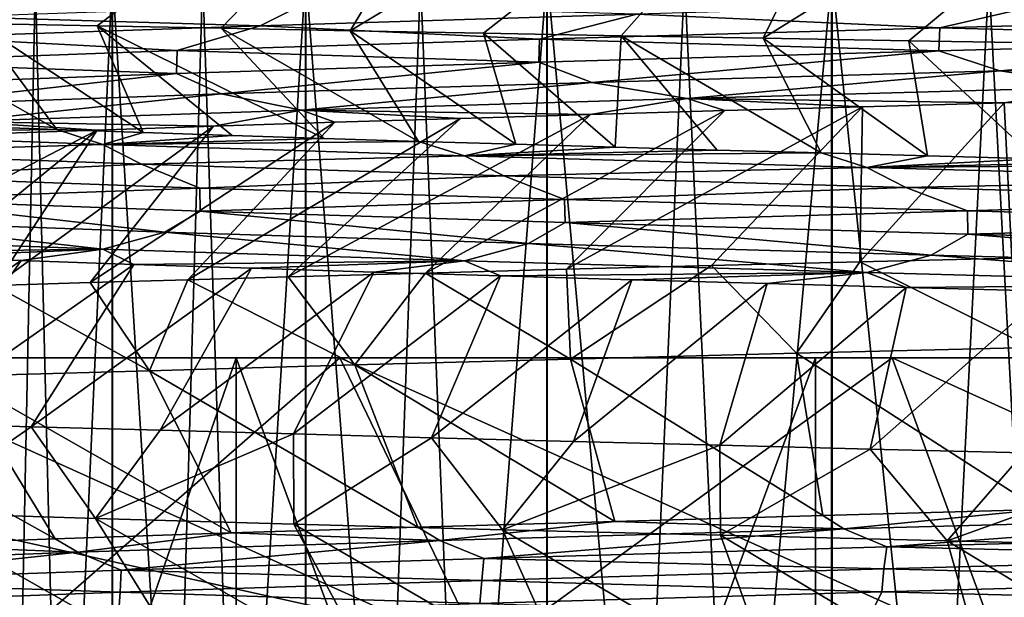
# Model space of a CAD drawing. Header units: metres. Extents: x -206 to 75, y -104 to 104.
# Tile 796 of 1056: x -8.95 to -5.64, y -34.11 to -32.16. Entities that reach past the tile are written whole.
import ezdxf

# ---------------------------------------------------------------- set-up
doc = ezdxf.new("R2010")
doc.units = ezdxf.units.M
doc.layers.add('solid_01_1-CONSUMER_THERM_B_125288', color=7, linetype='CONTINUOUS')

msp = doc.modelspace()

# ---------------------------------------------------------------- linework, layer by layer
at = {"layer": 'solid_01_1-CONSUMER_THERM_B_125288'}
for points in [[(-27.776106, 66.214066), (28.050987, 67.836098), (-27.757145, -66.232315)], [(28.050987, 67.836098), (-27.757065, -66.785934), (-27.757145, -66.232315)], [(28.050987, 67.836098), (27.851068, 67.319839), (-27.757065, -66.785934)], [(27.851068, 67.319839), (27.74942, 66.775635), (-27.757065, -66.785934)], [(27.74942, 66.775635), (-28.058632, -67.846397), (-27.858715, -67.330139)], [(27.74942, 66.775635), (27.749498, 66.222015), (-28.058632, -67.846397)], [(27.74942, 66.775635), (-27.858715, -67.330139), (-27.757065, -66.785934)], [(27.749498, 66.222015), (27.768459, -66.224365), (-28.058632, -67.846397)], [(-37.500069, 41.072453, 108.410858), (37.499931, 41.072487, 108.410858), (-37.500031, -41.072514, 108.410858)], [(37.499931, 41.072487, 108.410858), (37.499969, -41.072479, 108.410858), (-37.500031, -41.072514, 108.410858)], [(-42.500034, -37.500031, 108.5), (42.499931, 37.500008, 108.5), (-42.500069, 37.499969, 108.5)], [(-42.500034, -37.500031, 108.5), (42.499966, -37.499992, 108.5), (42.499931, 37.500008, 108.5)], [(-9.477366, -32.167439, 15.796422), (-9.841954, -32.159252, 16.223639), (-8.274434, -30.999996, 16.228045)], [(-9.094207, -32.175655, 15.385193), (-9.477366, -32.167439, 15.796422), (-8.274434, -30.999996, 16.228045)], [(-9.094207, -32.175655, 15.385193), (-8.274434, -30.999996, 16.228045), (-7.123805, -30.999996, 15.218685)], [(-8.693369, -32.183922, 14.990926), (-9.094207, -32.175655, 15.385193), (-7.123805, -30.999996, 15.218685)], [(-8.275822, -32.192238, 14.61454), (-8.693369, -32.183922, 14.990926), (-7.123805, -30.999996, 15.218685)], [(-7.842279, -32.200603, 14.256667), (-8.275822, -32.192238, 14.61454), (-7.123805, -30.999996, 15.218685)], [(-7.842279, -32.200603, 14.256667), (-7.123805, -30.999996, 15.218685), (-5.851438, -30.999996, 14.368269)], [(-7.393521, -32.208977, 13.917979), (-7.842279, -32.200603, 14.256667), (-5.851438, -30.999996, 14.368269)], [(-6.930278, -32.217335, 13.599066), (-7.393521, -32.208977, 13.917979), (-5.851438, -30.999996, 14.368269)], [(-6.452819, -32.225613, 13.300264), (-6.930278, -32.217335, 13.599066), (-5.851438, -30.999996, 14.368269)], [(-6.452819, -32.225613, 13.300264), (-5.851438, -30.999996, 14.368269), (-4.479052, -30.999998, 13.691241)], [(-5.962187, -32.233826, 13.022298), (-6.452819, -32.225613, 13.300264), (-4.479052, -30.999998, 13.691241)], [(-5.459466, -32.242001, 12.765817), (-5.962187, -32.233826, 13.022298), (-4.479052, -30.999998, 13.691241)], [(18.499966, -31.800003, 6), (-18.500034, -31.80002, 6), (18.499969, -40.000004, 6)], [(-18.500034, -31.80002, 6), (-18.500031, -40.000023, 6), (18.499969, -40.000004, 6)], [(-9.115546, -31.999996, 21.82477), (-9.115551, -42.499996, 21.82477), (-8.642065, -42.499996, 20.55477)], [(-8.901554, -31.999996, 21.181511), (-9.115546, -31.999996, 21.82477), (-8.642065, -42.499996, 20.55477)], [(-8.6409, -31.999996, 28.447771), (-8.640904, -42.499996, 28.447771), (-9.114764, -42.499996, 27.177912)], [(-8.900578, -31.999996, 27.821106), (-8.6409, -31.999996, 28.447771), (-9.114764, -42.499996, 27.177912)], [(-9.114759, -31.999996, 27.177912), (-8.900578, -31.999996, 27.821106), (-9.114764, -42.499996, 27.177912)], [(-8.64206, -31.999996, 20.55477), (-8.901554, -31.999996, 21.181511), (-8.642065, -42.499996, 20.55477)], [(-8.64206, -31.999996, 20.55477), (-8.642065, -42.499996, 20.55477), (-7.992652, -42.499996, 19.365059)], [(-8.338651, -31.999996, 19.948414), (-8.64206, -31.999996, 20.55477), (-7.992652, -42.499996, 19.365059)], [(-7.991137, -31.999996, 29.637291), (-7.991142, -42.499996, 29.637291), (-8.640904, -42.499996, 28.447771)], [(-8.337313, -31.999996, 29.054037), (-7.991137, -31.999996, 29.637291), (-8.640904, -42.499996, 28.447771)], [(-8.6409, -31.999996, 28.447771), (-8.337313, -31.999996, 29.054037), (-8.640904, -42.499996, 28.447771)], [(-7.992647, -31.999996, 19.365059), (-8.338651, -31.999996, 19.948414), (-7.992652, -42.499996, 19.365059)], [(-7.992647, -31.999996, 19.365059), (-7.992652, -42.499996, 19.365059), (-7.180537, -42.499996, 18.279871)], [(-7.605971, -31.999996, 18.807966), (-7.992647, -31.999996, 19.365059), (-7.180537, -42.499996, 18.279871)], [(-7.178702, -31.999996, 30.722239), (-7.178708, -42.499996, 30.722239), (-7.991142, -42.499996, 29.637291)], [(-7.604297, -31.999996, 30.194269), (-7.178702, -31.999996, 30.722239), (-7.991142, -42.499996, 29.637291)], [(-7.991137, -31.999996, 29.637291), (-7.604297, -31.999996, 30.194269), (-7.991142, -42.499996, 29.637291)], [(-7.180532, -31.999996, 18.279871), (-7.605971, -31.999996, 18.807966), (-7.180537, -42.499996, 18.279871)], [(-7.180532, -31.999996, 18.279871), (-7.180537, -42.499996, 18.279871), (-6.222246, -42.499996, 17.321301)], [(-6.718504, -31.999996, 17.783474), (-7.180532, -31.999996, 18.279871), (-6.222246, -42.499996, 17.321301)], [(-6.22013, -31.999996, 31.680529), (-6.220135, -42.499996, 31.680529), (-7.178708, -42.499996, 30.722239)], [(-6.716529, -31.999996, 31.218502), (-6.22013, -31.999996, 31.680529), (-7.178708, -42.499996, 30.722239)], [(-7.178702, -31.999996, 30.722239), (-6.716529, -31.999996, 31.218502), (-7.178708, -42.499996, 30.722239)], [(-6.222241, -31.999996, 17.321301), (-6.718504, -31.999996, 17.783474), (-6.222246, -42.499996, 17.321301)], [(-6.222241, -31.999996, 17.321301), (-6.222246, -42.499996, 17.321301), (-5.137299, -42.499996, 16.508865)], [(-5.694271, -31.999996, 16.895704), (-6.222241, -31.999996, 17.321301), (-5.137299, -42.499996, 16.508865)], [(-5.692035, -31.999996, 32.105968), (-5.134943, -31.999998, 32.492645), (-6.220135, -42.499996, 31.680529)], [(-6.22013, -31.999996, 31.680529), (-5.692035, -31.999996, 32.105968), (-6.220135, -42.499996, 31.680529)], [(-5.134943, -31.999998, 32.492645), (-5.134949, -42.499996, 32.492645), (-6.220135, -42.499996, 31.680529)], [(-5.137293, -31.999998, 16.508865), (-5.694271, -31.999996, 16.895704), (-5.137299, -42.499996, 16.508865)], [(-8.005144, -32.114399, 33.58876), (-9.157277, -32.153408, 32.428017), (-8.144267, -32.183491, 33.402431)], [(-8.005144, -32.114399, 33.58876), (-8.144267, -32.183491, 33.402431), (-6.877337, -32.144653, 34.415127)], [(-5.486662, -32.10582, 35.248623), (-6.877337, -32.144653, 34.415127), (-5.858016, -32.190178, 35.022465)], [(-5.486662, -32.10582, 35.248623), (-5.858016, -32.190178, 35.022465), (-4.406537, -32.151657, 35.707085)], [(-9.157277, -32.153408, 32.428017), (-9.265491, -32.222324, 32.230488), (-8.144267, -32.183491, 33.402431)], [(-6.877337, -32.144653, 34.415127), (-8.144267, -32.183491, 33.402431), (-7.204391, -32.228695, 34.148705)], [(-6.877337, -32.144653, 34.415127), (-7.204391, -32.228695, 34.148705), (-5.858016, -32.190178, 35.022465)], [(-4.406537, -32.151657, 35.707085), (-5.858016, -32.190178, 35.022465), (-4.410499, -32.229134, 35.705532)], [(-8.828854, -32.532543, 16.117998), (-9.477366, -32.167439, 15.796422), (-9.094207, -32.175655, 15.385193)], [(-8.828854, -32.532543, 16.117998), (-9.108827, -32.522579, 16.423033), (-9.477366, -32.167439, 15.796422)], [(-8.144267, -32.183491, 33.402431), (-9.265491, -32.222324, 32.230488), (-8.423671, -32.267212, 33.104092)], [(-8.538751, -32.542526, 15.822615), (-9.094207, -32.175655, 15.385193), (-8.693369, -32.183922, 14.990926)], [(-8.538751, -32.542526, 15.822615), (-8.828854, -32.532543, 16.117998), (-9.094207, -32.175655, 15.385193)], [(-7.929652, -32.5625, 15.262375), (-8.693369, -32.183922, 14.990926), (-8.275822, -32.192238, 14.61454)], [(-8.238841, -32.552532, 15.537263), (-8.538751, -32.542526, 15.822615), (-8.693369, -32.183922, 14.990926)], [(-7.929652, -32.5625, 15.262375), (-8.238841, -32.552532, 15.537263), (-8.693369, -32.183922, 14.990926)], [(-8.144267, -32.183491, 33.402431), (-8.423671, -32.267212, 33.104092), (-7.204391, -32.228695, 34.148705)], [(-7.611502, -32.572433, 14.998296), (-8.275822, -32.192238, 14.61454), (-7.842279, -32.200603, 14.256667)], [(-7.611502, -32.572433, 14.998296), (-7.929652, -32.5625, 15.262375), (-8.275822, -32.192238, 14.61454)], [(-5.858016, -32.190178, 35.022465), (-7.204391, -32.228695, 34.148705), (-5.861623, -32.267647, 35.020451)], [(-5.858016, -32.190178, 35.022465), (-5.861623, -32.267647, 35.020451), (-4.410499, -32.229134, 35.705532)], [(-9.265491, -32.222324, 32.230488), (-9.494467, -32.305733, 31.908054), (-8.423671, -32.267212, 33.104092)], [(-7.284814, -32.582283, 14.745347), (-7.842279, -32.200603, 14.256667), (-7.393521, -32.208977, 13.917979)], [(-7.284814, -32.582283, 14.745347), (-7.611502, -32.572433, 14.998296), (-7.842279, -32.200603, 14.256667)], [(-6.949893, -32.592056, 14.503875), (-7.393521, -32.208977, 13.917979), (-6.930278, -32.217335, 13.599066)], [(-6.949893, -32.592056, 14.503875), (-7.284814, -32.582283, 14.745347), (-7.393521, -32.208977, 13.917979)], [(-6.607173, -32.601746, 14.274155), (-6.949893, -32.592056, 14.503875), (-6.930278, -32.217335, 13.599066)], [(-6.25702, -32.611366, 14.056327), (-6.930278, -32.217335, 13.599066), (-6.452819, -32.225613, 13.300264)], [(-6.25702, -32.611366, 14.056327), (-6.607173, -32.601746, 14.274155), (-6.930278, -32.217335, 13.599066)], [(-5.899695, -32.620991, 13.850567), (-6.452819, -32.225613, 13.300264), (-5.962187, -32.233826, 13.022298)], [(-5.899695, -32.620991, 13.850567), (-6.25702, -32.611366, 14.056327), (-6.452819, -32.225613, 13.300264)], [(-7.204391, -32.228695, 34.148705), (-8.423671, -32.267212, 33.104092), (-7.207598, -32.30616, 34.146301)], [(-7.204391, -32.228695, 34.148705), (-7.207598, -32.30616, 34.146301), (-5.861623, -32.267647, 35.020451)], [(-5.535541, -32.630623, 13.656989), (-5.962187, -32.233826, 13.022298), (-5.459466, -32.242001, 12.765817)], [(-5.535541, -32.630623, 13.656989), (-5.899695, -32.620991, 13.850567), (-5.962187, -32.233826, 13.022298)], [(-4.410499, -32.229134, 35.705532), (-5.861623, -32.267647, 35.020451), (-5.656528, -32.335682, 35.160217)], [(-4.410499, -32.229134, 35.705532), (-5.656528, -32.335682, 35.160217), (-4.181422, -32.296989, 35.819069)], [(-8.423671, -32.267212, 33.104092), (-9.494467, -32.305733, 31.908054), (-8.426443, -32.344677, 33.101376)], [(-8.423671, -32.267212, 33.104092), (-8.426443, -32.344677, 33.101376), (-7.207598, -32.30616, 34.146301)], [(-5.861623, -32.267647, 35.020451), (-7.207598, -32.30616, 34.146301), (-7.029025, -32.374374, 34.307919)], [(-5.861623, -32.267647, 35.020451), (-7.029025, -32.374374, 34.307919), (-5.656528, -32.335682, 35.160217)], [(-9.494467, -32.305733, 31.908054), (-9.496778, -32.38319, 31.905096), (-8.426443, -32.344677, 33.101376)], [(-7.207598, -32.30616, 34.146301), (-8.426443, -32.344677, 33.101376), (-8.276164, -32.413067, 33.279968)], [(-7.207598, -32.30616, 34.146301), (-8.276164, -32.413067, 33.279968), (-7.029025, -32.374374, 34.307919)], [(-4.181422, -32.296989, 35.819069), (-5.656528, -32.335682, 35.160217), (-5.289872, -32.38895, 35.397545)], [(-8.426443, -32.344677, 33.101376), (-9.496778, -32.38319, 31.905096), (-9.37622, -32.451759, 32.096104)], [(-8.426443, -32.344677, 33.101376), (-9.37622, -32.451759, 32.096104), (-8.276164, -32.413067, 33.279968)], [(-5.656528, -32.335682, 35.160217), (-7.029025, -32.374374, 34.307919), (-6.708571, -32.427956, 34.585339)], [(-5.656528, -32.335682, 35.160217), (-6.708571, -32.427956, 34.585339), (-5.289872, -32.38895, 35.397545)], [(-7.029025, -32.374374, 34.307919), (-8.276164, -32.413067, 33.279968), (-8.005163, -32.466965, 33.588722)], [(-7.029025, -32.374374, 34.307919), (-8.005163, -32.466965, 33.588722), (-6.708571, -32.427956, 34.585339)], [(-5.289872, -32.38895, 35.397545), (-6.708571, -32.427956, 34.585339), (-5.641463, -32.443371, 35.289165)], [(-5.289872, -32.38895, 35.397545), (-5.641463, -32.443371, 35.289165), (-5.15359, -32.430584, 35.530296)], [(-8.276164, -32.413067, 33.279968), (-9.37622, -32.451759, 32.096104), (-9.157289, -32.50597, 32.427975)], [(-8.276164, -32.413067, 33.279968), (-9.157289, -32.50597, 32.427975), (-8.005163, -32.466965, 33.588722)], [(-6.708571, -32.427956, 34.585339), (-8.005163, -32.466965, 33.588722), (-7.033056, -32.482113, 34.437248)], [(-6.117884, -32.4562, 35.026257), (-7.114177, -33.002316, 35.618896), (-6.626886, -32.98967, 35.916031)], [(-6.581985, -32.469105, 34.742046), (-7.114177, -33.002316, 35.618896), (-6.117884, -32.4562, 35.026257)], [(-6.708571, -32.427956, 34.585339), (-7.033056, -32.482113, 34.437248), (-6.581985, -32.469105, 34.742046)], [(-6.708571, -32.427956, 34.585339), (-6.117884, -32.4562, 35.026257), (-5.641463, -32.443371, 35.289165)], [(-6.708571, -32.427956, 34.585339), (-6.581985, -32.469105, 34.742046), (-6.117884, -32.4562, 35.026257)], [(-6.117884, -32.4562, 35.026257), (-6.626886, -32.98967, 35.916031), (-6.127546, -32.977219, 36.191643)], [(-5.641463, -32.443371, 35.289165), (-6.127546, -32.977219, 36.191643), (-5.616539, -32.964981, 36.445534)], [(-6.117884, -32.4562, 35.026257), (-6.127546, -32.977219, 36.191643), (-5.641463, -32.443371, 35.289165)], [(-5.641463, -32.443371, 35.289165), (-5.616539, -32.964981, 36.445534), (-5.15359, -32.430584, 35.530296)], [(-8.005163, -32.466965, 33.588722), (-9.157289, -32.50597, 32.427975), (-8.301233, -32.521282, 33.404377)], [(-8.005163, -32.466965, 33.588722), (-8.301233, -32.521282, 33.404377), (-7.893457, -32.50824, 33.767857)], [(-7.033056, -32.482113, 34.437248), (-8.050698, -33.028, 34.96077), (-7.588887, -33.015133, 35.300472)], [(-7.470454, -32.495174, 34.11235), (-8.050698, -33.028, 34.96077), (-7.033056, -32.482113, 34.437248)], [(-8.005163, -32.466965, 33.588722), (-7.470454, -32.495174, 34.11235), (-7.033056, -32.482113, 34.437248)], [(-8.005163, -32.466965, 33.588722), (-7.893457, -32.50824, 33.767857), (-7.470454, -32.495174, 34.11235)], [(-6.581985, -32.469105, 34.742046), (-7.588887, -33.015133, 35.300472), (-7.114177, -33.002316, 35.618896)], [(-7.033056, -32.482113, 34.437248), (-7.588887, -33.015133, 35.300472), (-6.581985, -32.469105, 34.742046)], [(-9.733758, -32.543526, 17.292608), (-9.108827, -32.522579, 16.423033), (-8.828854, -32.532543, 16.117998)], [(-9.157289, -32.50597, 32.427975), (-8.692615, -32.534267, 33.022854), (-8.301233, -32.521282, 33.404377)], [(-9.157289, -32.50597, 32.427975), (-9.066297, -32.547188, 32.62458), (-8.692615, -32.534267, 33.022854)], [(-8.301233, -32.521282, 33.404377), (-9.036848, -33.056751, 34.121689), (-8.717002, -33.04723, 34.412384)], [(-8.692615, -32.534267, 33.022854), (-9.036848, -33.056751, 34.121689), (-8.301233, -32.521282, 33.404377)], [(-7.893457, -32.50824, 33.767857), (-8.717002, -33.04723, 34.412384), (-8.387947, -33.037628, 34.692341)], [(-8.301233, -32.521282, 33.404377), (-8.717002, -33.04723, 34.412384), (-7.893457, -32.50824, 33.767857)], [(-7.470454, -32.495174, 34.11235), (-8.387947, -33.037628, 34.692341), (-8.050698, -33.028, 34.96077)], [(-7.893457, -32.50824, 33.767857), (-8.387947, -33.037628, 34.692341), (-7.470454, -32.495174, 34.11235)], [(-8.692615, -32.534267, 33.022854), (-9.744496, -33.07864, 33.404289), (-9.347095, -33.066193, 33.820587)], [(-9.066297, -32.547188, 32.62458), (-9.744496, -33.07864, 33.404289), (-8.692615, -32.534267, 33.022854)], [(-9.733758, -32.543526, 17.292608), (-8.828854, -32.532543, 16.117998), (-8.674099, -32.582539, 16.046785)], [(-9.733758, -32.543526, 17.292608), (-8.674099, -32.582539, 16.046785), (-9.608885, -32.610676, 17.202398)], [(-8.692615, -32.534267, 33.022854), (-9.347095, -33.066193, 33.820587), (-9.036848, -33.056751, 34.121689)], [(-8.674099, -32.582539, 16.046785), (-8.828854, -32.532543, 16.117998), (-8.538751, -32.542526, 15.822615)], [(-8.674099, -32.582539, 16.046785), (-8.538751, -32.542526, 15.822615), (-8.238841, -32.552532, 15.537263)], [(-8.674099, -32.582539, 16.046785), (-8.238841, -32.552532, 15.537263), (-7.929652, -32.5625, 15.262375)], [(-8.674099, -32.582539, 16.046785), (-8.543549, -32.649509, 15.97928), (-9.608885, -32.610676, 17.202398)], [(-8.674099, -32.582539, 16.046785), (-7.929652, -32.5625, 15.262375), (-7.611502, -32.572433, 14.998296)], [(-8.674099, -32.582539, 16.046785), (-7.611502, -32.572433, 14.998296), (-7.457608, -32.621552, 14.954269)], [(-8.674099, -32.582539, 16.046785), (-7.457608, -32.621552, 14.954269), (-8.543549, -32.649509, 15.97928)], [(-7.457608, -32.621552, 14.954269), (-7.611502, -32.572433, 14.998296), (-7.284814, -32.582283, 14.745347)], [(-7.457608, -32.621552, 14.954269), (-7.284814, -32.582283, 14.745347), (-6.949893, -32.592056, 14.503875)], [(-7.457608, -32.621552, 14.954269), (-6.949893, -32.592056, 14.503875), (-6.607173, -32.601746, 14.274155)], [(-9.608885, -32.610676, 17.202398), (-8.543549, -32.649509, 15.97928), (-9.427797, -32.690922, 17.009748)], [(-7.457608, -32.621552, 14.954269), (-7.325008, -32.688347, 14.909477), (-8.543549, -32.649509, 15.97928)], [(-7.457608, -32.621552, 14.954269), (-6.607173, -32.601746, 14.274155), (-6.25702, -32.611366, 14.056327)], [(-7.457608, -32.621552, 14.954269), (-6.25702, -32.611366, 14.056327), (-6.1041, -32.660561, 14.037578)], [(-7.457608, -32.621552, 14.954269), (-6.1041, -32.660561, 14.037578), (-7.325008, -32.688347, 14.909477)], [(-6.1041, -32.660561, 14.037578), (-6.25702, -32.611366, 14.056327), (-5.899695, -32.620991, 13.850567)], [(-6.1041, -32.660561, 14.037578), (-5.899695, -32.620991, 13.850567), (-5.535541, -32.630623, 13.656989)], [(-8.543549, -32.649509, 15.97928), (-8.348006, -32.729439, 15.821546), (-9.427797, -32.690922, 17.009748)], [(-8.543549, -32.649509, 15.97928), (-7.325008, -32.688347, 14.909477), (-8.348006, -32.729439, 15.821546)], [(-6.1041, -32.660561, 14.037578), (-5.535541, -32.630623, 13.656989), (-5.164657, -32.640305, 13.475681)], [(-6.1041, -32.660561, 14.037578), (-5.164657, -32.640305, 13.475681), (-4.787497, -32.650036, 13.30686)], [(-6.1041, -32.660561, 14.037578), (-4.787497, -32.650036, 13.30686), (-4.638574, -32.699574, 13.311983)], [(-9.427797, -32.690922, 17.009748), (-8.348006, -32.729439, 15.821546), (-9.426236, -32.76833, 17.007795)], [(-7.325008, -32.688347, 14.909477), (-7.120672, -32.76796, 14.787321), (-8.348006, -32.729439, 15.821546)], [(-6.1041, -32.660561, 14.037578), (-5.972922, -32.72718, 14.014861), (-7.325008, -32.688347, 14.909477)], [(-7.325008, -32.688347, 14.909477), (-5.972922, -32.72718, 14.014861), (-7.120672, -32.76796, 14.787321)], [(-6.1041, -32.660561, 14.037578), (-4.638574, -32.699574, 13.311983), (-5.972922, -32.72718, 14.014861)], [(-4.638574, -32.699574, 13.311983), (-4.512349, -32.766018, 13.309763), (-5.972922, -32.72718, 14.014861)], [(-8.348006, -32.729439, 15.821546), (-8.346291, -32.806847, 15.819901), (-9.426236, -32.76833, 17.007795)], [(-8.348006, -32.729439, 15.821546), (-7.120672, -32.76796, 14.787321), (-8.346291, -32.806847, 15.819901)], [(-5.972922, -32.72718, 14.014861), (-5.765381, -32.80648, 13.927761), (-7.120672, -32.76796, 14.787321)], [(-5.972922, -32.72718, 14.014861), (-4.512349, -32.766018, 13.309763), (-5.765381, -32.80648, 13.927761)], [(-9.426236, -32.76833, 17.007795), (-8.465368, -32.87738, 15.901484), (-9.538159, -32.838688, 17.110315)], [(-9.426236, -32.76833, 17.007795), (-8.346291, -32.806847, 15.819901), (-8.465368, -32.87738, 15.901484)], [(-7.120672, -32.76796, 14.787321), (-7.118854, -32.84536, 14.785996), (-8.346291, -32.806847, 15.819901)], [(-7.120672, -32.76796, 14.787321), (-5.765381, -32.80648, 13.927761), (-7.118854, -32.84536, 14.785996)], [(-4.512349, -32.766018, 13.309763), (-4.30731, -32.844997, 13.255739), (-5.765381, -32.80648, 13.927761)], [(-8.346291, -32.806847, 15.819901), (-7.24175, -32.916073, 14.846414), (-8.465368, -32.87738, 15.901484)], [(-8.346291, -32.806847, 15.819901), (-7.118854, -32.84536, 14.785996), (-7.24175, -32.916073, 14.846414)], [(-5.765381, -32.80648, 13.927761), (-5.763511, -32.883877, 13.926753), (-7.118854, -32.84536, 14.785996)], [(-5.765381, -32.80648, 13.927761), (-4.30731, -32.844997, 13.255739), (-5.763511, -32.883877, 13.926753)], [(-9.538159, -32.838688, 17.110315), (-8.674066, -32.935047, 16.046797), (-9.733724, -32.896038, 17.292612)], [(-9.538159, -32.838688, 17.110315), (-8.465368, -32.87738, 15.901484), (-8.674066, -32.935047, 16.046797)], [(-7.118854, -32.84536, 14.785996), (-5.886929, -32.954769, 13.966491), (-7.24175, -32.916073, 14.846414)], [(-7.118854, -32.84536, 14.785996), (-5.763511, -32.883877, 13.926753), (-5.886929, -32.954769, 13.966491)], [(-4.30731, -32.844997, 13.255739), (-4.305439, -32.92239, 13.255031), (-5.763511, -32.883877, 13.926753)], [(-8.465368, -32.87738, 15.901484), (-7.457578, -32.974052, 14.954288), (-8.674066, -32.935047, 16.046797)], [(-8.465368, -32.87738, 15.901484), (-7.24175, -32.916073, 14.846414), (-7.457578, -32.974052, 14.954288)], [(-5.763511, -32.883877, 13.926753), (-4.426056, -32.993462, 13.275391), (-5.886929, -32.954769, 13.966491)], [(-5.763511, -32.883877, 13.926753), (-4.305439, -32.92239, 13.255031), (-4.426056, -32.993462, 13.275391)], [(-9.733724, -32.896038, 17.292612), (-8.674066, -32.935047, 16.046797), (-9.65232, -32.947323, 17.081615)], [(-7.24175, -32.916073, 14.846414), (-6.104074, -33.013062, 14.037602), (-7.457578, -32.974052, 14.954288)], [(-7.24175, -32.916073, 14.846414), (-5.886929, -32.954769, 13.966491), (-6.104074, -33.013062, 14.037602)], [(-8.674066, -32.935047, 16.046797), (-9.309823, -32.960346, 16.65621), (-9.65232, -32.947323, 17.081615)], [(-8.674066, -32.935047, 16.046797), (-8.94875, -32.973305, 16.246536), (-9.309823, -32.960346, 16.65621)], [(-8.674066, -32.935047, 16.046797), (-8.569959, -32.986206, 15.853535), (-8.94875, -32.973305, 16.246536)], [(-8.674066, -32.935047, 16.046797), (-7.457578, -32.974052, 14.954288), (-8.569959, -32.986206, 15.853535)], [(-5.886929, -32.954769, 13.966491), (-4.638553, -33.052067, 13.312013), (-6.104074, -33.013062, 14.037602)], [(-5.886929, -32.954769, 13.966491), (-4.426056, -32.993462, 13.275391), (-4.638553, -33.052067, 13.312013)], [(-9.730541, -33.50679, 15.580463), (-9.309823, -32.960346, 16.65621), (-8.94875, -32.973305, 16.246536)], [(-9.331104, -33.519257, 15.163404), (-9.730541, -33.50679, 15.580463), (-8.94875, -32.973305, 16.246536)], [(-9.331104, -33.519257, 15.163404), (-8.94875, -32.973305, 16.246536), (-8.569959, -32.986206, 15.853535)], [(-8.914545, -33.531586, 14.764889), (-9.331104, -33.519257, 15.163404), (-8.569959, -32.986206, 15.853535)], [(-8.914545, -33.531586, 14.764889), (-8.569959, -32.986206, 15.853535), (-8.174293, -32.999054, 15.478085)], [(-7.457578, -32.974052, 14.954288), (-8.174293, -32.999054, 15.478085), (-8.569959, -32.986206, 15.853535)], [(-7.457578, -32.974052, 14.954288), (-7.762667, -33.011871, 15.121057), (-8.174293, -32.999054, 15.478085)], [(-7.457578, -32.974052, 14.954288), (-7.335834, -33.024685, 14.783179), (-7.762667, -33.011871, 15.121057)], [(-7.457578, -32.974052, 14.954288), (-6.104074, -33.013062, 14.037602), (-7.335834, -33.024685, 14.783179)], [(-6.626886, -32.98967, 35.916031), (-7.114177, -33.002316, 35.618896), (-7.100484, -33.304462, 35.627647)], [(-6.626886, -32.98967, 35.916031), (-7.100484, -33.304462, 35.627647), (-6.340069, -33.284786, 36.077774)], [(-6.127546, -32.977219, 36.191643), (-6.626886, -32.98967, 35.916031), (-6.340069, -33.284786, 36.077774)], [(-6.127546, -32.977219, 36.191643), (-6.340069, -33.284786, 36.077774), (-5.549428, -33.265285, 36.476856)], [(-5.616539, -32.964981, 36.445534), (-6.127546, -32.977219, 36.191643), (-5.549428, -33.265285, 36.476856)], [(-8.481494, -33.543854, 14.38537), (-8.914545, -33.531586, 14.764889), (-8.174293, -32.999054, 15.478085)], [(-8.481494, -33.543854, 14.38537), (-8.174293, -32.999054, 15.478085), (-7.762667, -33.011871, 15.121057)], [(-8.032623, -33.556164, 14.025344), (-8.481494, -33.543854, 14.38537), (-7.762667, -33.011871, 15.121057)], [(-7.588887, -33.015133, 35.300472), (-8.050698, -33.028, 34.96077), (-7.826483, -33.324062, 35.129562)], [(-8.032623, -33.556164, 14.025344), (-7.762667, -33.011871, 15.121057), (-7.335834, -33.024685, 14.783179)], [(-7.588887, -33.015133, 35.300472), (-7.826483, -33.324062, 35.129562), (-7.100484, -33.304462, 35.627647)], [(-7.114177, -33.002316, 35.618896), (-7.588887, -33.015133, 35.300472), (-7.100484, -33.304462, 35.627647)], [(-6.104074, -33.013062, 14.037602), (-6.894526, -33.037518, 14.465169), (-7.335834, -33.024685, 14.783179)], [(-6.104074, -33.013062, 14.037602), (-6.439523, -33.050411, 14.1676), (-6.894526, -33.037518, 14.465169)], [(-6.104074, -33.013062, 14.037602), (-5.971597, -33.063385, 13.890731), (-6.439523, -33.050411, 14.1676)], [(-6.104074, -33.013062, 14.037602), (-4.638553, -33.052067, 13.312013), (-5.971597, -33.063385, 13.890731)], [(-8.717002, -33.04723, 34.412384), (-9.036848, -33.056751, 34.121689), (-8.516431, -33.343311, 34.585232)], [(-8.387947, -33.037628, 34.692341), (-8.717002, -33.04723, 34.412384), (-8.516431, -33.343311, 34.585232)], [(-8.387947, -33.037628, 34.692341), (-8.516431, -33.343311, 34.585232), (-7.826483, -33.324062, 35.129562)], [(-8.050698, -33.028, 34.96077), (-8.387947, -33.037628, 34.692341), (-7.826483, -33.324062, 35.129562)], [(-7.568655, -33.568596, 13.68534), (-8.032623, -33.556164, 14.025344), (-7.335834, -33.024685, 14.783179)], [(-7.568655, -33.568596, 13.68534), (-7.335834, -33.024685, 14.783179), (-6.894526, -33.037518, 14.465169)], [(-7.090246, -33.581287, 13.365828), (-7.568655, -33.568596, 13.68534), (-6.894526, -33.037518, 14.465169)], [(-7.090246, -33.581287, 13.365828), (-6.894526, -33.037518, 14.465169), (-6.439523, -33.050411, 14.1676)], [(-6.598077, -33.594135, 13.067296), (-7.090246, -33.581287, 13.365828), (-6.439523, -33.050411, 14.1676)], [(-6.598077, -33.594135, 13.067296), (-6.439523, -33.050411, 14.1676), (-5.971597, -33.063385, 13.890731)], [(-4.638553, -33.052067, 13.312013), (-5.491484, -33.076416, 13.634847), (-5.971597, -33.063385, 13.890731)], [(-9.036848, -33.056751, 34.121689), (-9.168917, -33.362221, 33.995918), (-8.516431, -33.343311, 34.585232)], [(-6.092935, -33.607071, 12.790283), (-6.598077, -33.594135, 13.067296), (-5.971597, -33.063385, 13.890731)], [(-6.092935, -33.607071, 12.790283), (-5.971597, -33.063385, 13.890731), (-5.491484, -33.076416, 13.634847)], [(-5.575625, -33.619984, 12.535316), (-6.092935, -33.607071, 12.790283), (-5.491484, -33.076416, 13.634847)], [(-6.252314, -33.830326, 34.946266), (-6.340069, -33.284786, 36.077774), (-7.100484, -33.304462, 35.627647)], [(-5.522731, -33.810394, 35.349312), (-5.549428, -33.265285, 36.476856), (-6.340069, -33.284786, 36.077774)], [(-6.252314, -33.830326, 34.946266), (-5.522731, -33.810394, 35.349312), (-6.340069, -33.284786, 36.077774)], [(-8.225598, -33.300014, 8.827412), (-8.225633, -38.584866, 8.827429), (-10.054778, -38.584866, 9.933186)], [(-10.054662, -33.300018, 9.93311), (-8.225598, -33.300014, 8.827412), (-10.054778, -38.584866, 9.933186)], [(-10.054643, -33.300018, 39.066902), (-10.054778, -38.584866, 39.066814), (-8.225633, -38.584866, 40.172573)], [(-9.610297, -33.300018, 11.272559), (-8.225598, -33.300014, 8.827412), (-10.054662, -33.300018, 9.93311)], [(-8.225579, -33.300014, 40.1726), (-10.054643, -33.300018, 39.066902), (-8.225633, -38.584866, 40.172573)], [(-9.610297, -33.300018, 37.72744), (-10.054643, -33.300018, 39.066902), (-8.225579, -33.300014, 40.1726)], [(-9.610297, -33.300018, 11.272559), (-7.876664, -33.300014, 10.172366), (-8.225598, -33.300014, 8.827412)], [(-7.876664, -33.300014, 38.827633), (-9.610297, -33.300018, 37.72744), (-8.225579, -33.300014, 40.1726)], [(-7.394942, -34.300014, 11.048686), (-7.876664, -33.300014, 10.172366), (-9.610297, -33.300018, 11.272559)], [(-9.022527, -34.300018, 36.918419), (-9.610297, -33.300018, 37.72744), (-7.876664, -33.300014, 38.827633)], [(-7.394942, -34.300014, 11.048686), (-9.610297, -33.300018, 11.272559), (-9.022527, -34.300018, 12.081581)], [(-9.022527, -34.300018, 36.918419), (-7.876664, -33.300014, 38.827633), (-7.394942, -34.300014, 37.951313)], [(-6.276604, -33.300014, 7.950236), (-6.276538, -38.584866, 7.950212), (-8.225633, -38.584866, 8.827429)], [(-8.225598, -33.300014, 8.827412), (-6.276604, -33.300014, 7.950236), (-8.225633, -38.584866, 8.827429)], [(-8.225579, -33.300014, 40.1726), (-8.225633, -38.584866, 40.172573), (-6.276538, -38.584866, 41.049786)], [(-7.876664, -33.300014, 10.172366), (-6.276604, -33.300014, 7.950236), (-8.225598, -33.300014, 8.827412)], [(-6.276586, -33.300014, 41.04977), (-8.225579, -33.300014, 40.1726), (-6.276538, -38.584866, 41.049786)], [(-7.876664, -33.300014, 38.827633), (-8.225579, -33.300014, 40.1726), (-6.276586, -33.300014, 41.04977)], [(-7.876664, -33.300014, 10.172366), (-6.018817, -33.300014, 9.298136), (-6.276604, -33.300014, 7.950236)], [(-6.018817, -33.300014, 39.701862), (-7.876664, -33.300014, 38.827633), (-6.276586, -33.300014, 41.04977)], [(-5.650735, -34.300014, 10.227927), (-6.018817, -33.300014, 9.298136), (-7.876664, -33.300014, 10.172366)], [(-5.650735, -34.300014, 10.227927), (-7.876664, -33.300014, 10.172366), (-7.394942, -34.300014, 11.048686)], [(-7.394942, -34.300014, 37.951313), (-7.876664, -33.300014, 38.827633), (-6.018817, -33.300014, 39.701862)], [(-6.95098, -33.850071, 34.495434), (-7.100484, -33.304462, 35.627647), (-7.826483, -33.324062, 35.129562)], [(-7.394942, -34.300014, 37.951313), (-6.018817, -33.300014, 39.701862), (-5.650735, -34.300014, 38.772072)], [(-6.95098, -33.850071, 34.495434), (-6.252314, -33.830326, 34.946266), (-7.100484, -33.304462, 35.627647)], [(-6.276604, -33.300014, 7.950236), (-4.236065, -33.300014, 7.314364), (-6.276538, -38.584866, 7.950212)], [(-6.018817, -33.300014, 9.298136), (-4.236065, -33.300014, 7.314364), (-6.276604, -33.300014, 7.950236)], [(-4.23605, -33.300014, 41.685638), (-6.276586, -33.300014, 41.04977), (-6.276538, -38.584866, 41.049786)], [(-6.018817, -33.300014, 39.701862), (-6.276586, -33.300014, 41.04977), (-4.23605, -33.300014, 41.685638)], [(-4.236065, -33.300014, 7.314364), (-4.235919, -38.584866, 7.31433), (-6.276538, -38.584866, 7.950212)], [(-4.23605, -33.300014, 41.685638), (-6.276538, -38.584866, 41.049786), (-4.235919, -38.584866, 41.685669)], [(-6.018817, -33.300014, 9.298136), (-4.066061, -33.300014, 8.663653), (-4.236065, -33.300014, 7.314364)], [(-4.066061, -33.300014, 40.336346), (-6.018817, -33.300014, 39.701862), (-4.23605, -33.300014, 41.685638)], [(-3.817415, -34.300014, 9.632246), (-4.066061, -33.300014, 8.663653), (-6.018817, -33.300014, 9.298136)], [(-3.817415, -34.300014, 9.632246), (-6.018817, -33.300014, 9.298136), (-5.650735, -34.300014, 10.227927)], [(-5.650735, -34.300014, 38.772072), (-6.018817, -33.300014, 39.701862), (-4.066061, -33.300014, 40.336346)], [(-5.650735, -34.300014, 38.772072), (-4.066061, -33.300014, 40.336346), (-3.817415, -34.300014, 39.367752)], [(-8.241633, -33.888977, 33.460705), (-8.516431, -33.343311, 34.585232), (-9.168917, -33.362221, 33.995918)], [(-7.613776, -33.869503, 34.000343), (-7.826483, -33.324062, 35.129562), (-8.516431, -33.343311, 34.585232)], [(-8.241633, -33.888977, 33.460705), (-7.613776, -33.869503, 34.000343), (-8.516431, -33.343311, 34.585232)], [(-7.613776, -33.869503, 34.000343), (-6.95098, -33.850071, 34.495434), (-7.826483, -33.324062, 35.129562)], [(-8.834635, -33.908699, 32.87611), (-9.168917, -33.362221, 33.995918), (-9.782496, -33.381161, 33.362522)], [(-9.387674, -33.928604, 32.250996), (-8.834635, -33.908699, 32.87611), (-9.782496, -33.381161, 33.362522)], [(-8.834635, -33.908699, 32.87611), (-8.241633, -33.888977, 33.460705), (-9.168917, -33.362221, 33.995918)], [(-9.32904, -33.820591, 15.161341), (-9.331104, -33.519257, 15.163404), (-8.914545, -33.531586, 14.764889)], [(-8.698306, -33.839809, 14.571205), (-9.32904, -33.820591, 15.161341), (-8.914545, -33.531586, 14.764889)], [(-8.698306, -33.839809, 14.571205), (-8.914545, -33.531586, 14.764889), (-8.481494, -33.543854, 14.38537)], [(-8.698306, -33.839809, 14.571205), (-8.481494, -33.543854, 14.38537), (-8.032623, -33.556164, 14.025344)], [(-8.030948, -33.859043, 14.024059), (-8.698306, -33.839809, 14.571205), (-8.032623, -33.556164, 14.025344)], [(-8.030948, -33.859043, 14.024059), (-8.032623, -33.556164, 14.025344), (-7.568655, -33.568596, 13.68534)], [(-7.329363, -33.878017, 13.521756), (-8.030948, -33.859043, 14.024059), (-7.568655, -33.568596, 13.68534)], [(-7.329363, -33.878017, 13.521756), (-7.568655, -33.568596, 13.68534), (-7.090246, -33.581287, 13.365828)], [(-7.329363, -33.878017, 13.521756), (-7.090246, -33.581287, 13.365828), (-6.598077, -33.594135, 13.067296)], [(-6.595937, -33.896629, 13.066061), (-7.329363, -33.878017, 13.521756), (-6.598077, -33.594135, 13.067296)], [(-6.595937, -33.896629, 13.066061), (-6.598077, -33.594135, 13.067296), (-6.092935, -33.607071, 12.790283)], [(-5.833361, -33.91518, 12.658834), (-6.595937, -33.896629, 13.066061), (-6.092935, -33.607071, 12.790283)], [(-5.833361, -33.91518, 12.658834), (-6.092935, -33.607071, 12.790283), (-5.575625, -33.619984, 12.535316)], [(-5.833361, -33.91518, 12.658834), (-5.575625, -33.619984, 12.535316), (-5.047037, -33.632809, 12.302924)], [(-5.045127, -33.933907, 12.302134), (-5.833361, -33.91518, 12.658834), (-5.047037, -33.632809, 12.302924)], [(-6.181605, -33.87508, 34.916977), (-5.522731, -33.810394, 35.349312), (-6.252314, -33.830326, 34.946266)], [(-4.708001, -33.835716, 35.65963), (-5.522731, -33.810394, 35.349312), (-6.181605, -33.87508, 34.916977)], [(-8.373211, -34.362885, 15.662306), (-9.32904, -33.820591, 15.161341), (-8.698306, -33.839809, 14.571205)], [(-8.373211, -34.362885, 15.662306), (-8.957613, -34.342957, 16.255598), (-9.32904, -33.820591, 15.161341)], [(-7.750571, -34.382492, 15.111102), (-8.698306, -33.839809, 14.571205), (-8.030948, -33.859043, 14.024059)], [(-7.750571, -34.382492, 15.111102), (-8.373211, -34.362885, 15.662306), (-8.698306, -33.839809, 14.571205)], [(-7.539836, -33.914448, 33.980499), (-6.95098, -33.850071, 34.495434), (-7.613776, -33.869503, 34.000343)], [(-6.181605, -33.87508, 34.916977), (-6.95098, -33.850071, 34.495434), (-7.539836, -33.914448, 33.980499)], [(-6.181605, -33.87508, 34.916977), (-6.252314, -33.830326, 34.946266), (-6.95098, -33.850071, 34.495434)], [(-4.708001, -33.835716, 35.65963), (-6.181605, -33.87508, 34.916977), (-6.036221, -33.935265, 34.949188)], [(-4.708001, -33.835716, 35.65963), (-6.036221, -33.935265, 34.949188), (-4.568954, -33.896141, 35.668064)], [(-7.539836, -33.914448, 33.980499), (-7.613776, -33.869503, 34.000343), (-8.241633, -33.888977, 33.460705)], [(-7.094531, -34.401814, 14.605953), (-8.030948, -33.859043, 14.024059), (-7.329363, -33.878017, 13.521756)], [(-7.094531, -34.401814, 14.605953), (-7.750571, -34.382492, 15.111102), (-8.030948, -33.859043, 14.024059)], [(-6.181605, -33.87508, 34.916977), (-7.539836, -33.914448, 33.980499), (-7.392326, -33.974388, 34.038517)], [(-6.181605, -33.87508, 34.916977), (-7.392326, -33.974388, 34.038517), (-6.036221, -33.935265, 34.949188)], [(-6.406467, -34.421246, 14.147398), (-7.329363, -33.878017, 13.521756), (-6.595937, -33.896629, 13.066061)], [(-6.406467, -34.421246, 14.147398), (-7.094531, -34.401814, 14.605953), (-7.329363, -33.878017, 13.521756)], [(-8.757647, -33.953812, 32.867031), (-8.834635, -33.908699, 32.87611), (-9.387674, -33.928604, 32.250996)], [(-8.757647, -33.953812, 32.867031), (-8.241633, -33.888977, 33.460705), (-8.834635, -33.908699, 32.87611)], [(-7.539836, -33.914448, 33.980499), (-8.241633, -33.888977, 33.460705), (-8.757647, -33.953812, 32.867031)], [(-7.539836, -33.914448, 33.980499), (-8.757647, -33.953812, 32.867031), (-8.612257, -34.013512, 32.951771)], [(-7.539836, -33.914448, 33.980499), (-8.612257, -34.013512, 32.951771), (-7.392326, -33.974388, 34.038517)], [(-5.684964, -34.441021, 13.734648), (-6.595937, -33.896629, 13.066061), (-5.833361, -33.91518, 12.658834)], [(-5.684964, -34.441021, 13.734648), (-6.406467, -34.421246, 14.147398), (-6.595937, -33.896629, 13.066061)], [(-4.568954, -33.896141, 35.668064), (-6.036221, -33.935265, 34.949188), (-4.582171, -33.970539, 35.636009)], [(-4.934271, -34.461037, 13.370715), (-5.833361, -33.91518, 12.658834), (-5.045127, -33.933907, 12.302134)], [(-4.934271, -34.461037, 13.370715), (-5.684964, -34.441021, 13.734648), (-5.833361, -33.91518, 12.658834)], [(-8.757647, -33.953812, 32.867031), (-9.387674, -33.928604, 32.250996), (-9.814098, -33.993176, 31.599241)], [(-6.036221, -33.935265, 34.949188), (-7.392326, -33.974388, 34.038517), (-6.046612, -34.009705, 34.914715)], [(-6.036221, -33.935265, 34.949188), (-6.046612, -34.009705, 34.914715), (-4.582171, -33.970539, 35.636009)], [(-8.757647, -33.953812, 32.867031), (-9.814098, -33.993176, 31.599241), (-9.675408, -34.052635, 31.710947)], [(-8.757647, -33.953812, 32.867031), (-9.675408, -34.052635, 31.710947), (-8.612257, -34.013512, 32.951771)], [(-7.392326, -33.974388, 34.038517), (-8.612257, -34.013512, 32.951771), (-7.39942, -34.048874, 34.001778)], [(-7.392326, -33.974388, 34.038517), (-7.39942, -34.048874, 34.001778), (-6.046612, -34.009705, 34.914715)], [(-4.582171, -33.970539, 35.636009), (-6.046612, -34.009705, 34.914715), (-4.588563, -34.047932, 35.633366)], [(-8.612257, -34.013512, 32.951771), (-9.675408, -34.052635, 31.710947), (-8.615644, -34.088043, 32.913071)], [(-8.612257, -34.013512, 32.951771), (-8.615644, -34.088043, 32.913071), (-7.39942, -34.048874, 34.001778)], [(-6.046612, -34.009705, 34.914715), (-7.39942, -34.048874, 34.001778), (-6.053049, -34.087112, 34.910969)], [(-6.046612, -34.009705, 34.914715), (-6.053049, -34.087112, 34.910969), (-4.588563, -34.047932, 35.633366)], [(-7.39942, -34.048874, 34.001778), (-8.615644, -34.088043, 32.913071), (-7.405704, -34.126293, 33.996861)], [(-7.39942, -34.048874, 34.001778), (-7.405704, -34.126293, 33.996861), (-6.053049, -34.087112, 34.910969)], [(-4.588563, -34.047932, 35.633366), (-6.053049, -34.087112, 34.910969), (-4.62263, -34.122391, 35.645924)], [(-9.675408, -34.052635, 31.710947), (-9.674678, -34.127209, 31.670658), (-8.615644, -34.088043, 32.913071)], [(-8.615644, -34.088043, 32.913071), (-9.674678, -34.127209, 31.670658), (-8.621581, -34.165474, 32.906967)], [(-8.615644, -34.088043, 32.913071), (-8.621581, -34.165474, 32.906967), (-7.405704, -34.126293, 33.996861)], [(-6.053049, -34.087112, 34.910969), (-7.405704, -34.126293, 33.996861), (-6.090282, -34.161621, 34.917789)], [(-6.053049, -34.087112, 34.910969), (-6.090282, -34.161621, 34.917789), (-4.62263, -34.122391, 35.645924)]]:
    msp.add_3dface(points, dxfattribs=at)

doc.saveas('drawing.dxf')
